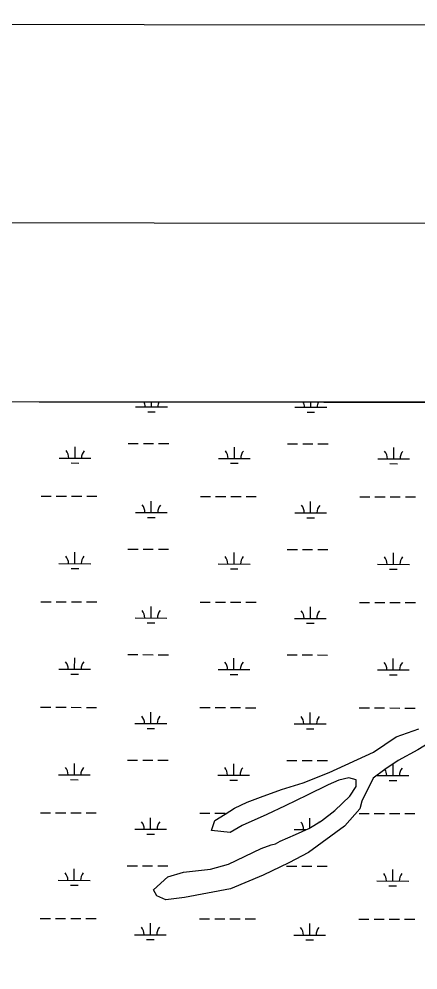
# Model space of a CAD drawing. Extents: x 3219052 to 3256913, y 800770 to 826146.
# Drawn here: x 3234853 to 3236110, y 822566 to 825563 of the extents above; entities that cross this region are included whole.
import ezdxf

# ---------------------------------------------------------------- set-up
doc = ezdxf.new("R2010")
doc.units = 0
for name, color, linetype in [('G-ANNO-NPLT', 7, 'Continuous'), ('V-ANNO-SYMB', 7, 'Continuous'), ('V-GRID-FRAM', 7, 'Continuous'), ('V-SITE-VEGE', 7, 'Continuous'), ('V-WETL-SWMP', 7, 'Continuous')]:
    doc.layers.add(name, color=color, linetype=linetype)

msp = doc.modelspace()

# ---------------------------------------------------------------- linework, layer by layer
at = {"layer": 'G-ANNO-NPLT'}
msp.add_lwpolyline([(3219635.1, 801396), (3256301.7, 801353.3), (3256329.8, 825519.9), (3219663.2, 825562.6)], close=True, dxfattribs=at)
at = {"layer": 'V-ANNO-SYMB'}
msp.add_lwpolyline([(3222385.9, 802017.8), (3255469.1, 801979.3), (3255495.8, 824895.9), (3222412.6, 824934.4), (3222385.9, 802017.8)], dxfattribs=at)
at = {"layer": 'V-GRID-FRAM'}
msp.add_lwpolyline([(3223248.6, 824370.1), (3254658.5, 824333.6), (3254645.2, 806146.9), (3223219.5, 806183.5), (3223248.6, 824370.1)], dxfattribs=at)
at = {"layer": 'V-SITE-VEGE'}
for p, q in [((3236906.3, 824354.2), (3232824.3, 824359)), ((3236040.7, 823300.9), (3236112.3, 823325.9)), ((3235969.6, 823252.4), (3236040.7, 823300.9)), ((3236160.5, 823290.7), (3236109.6, 823259.4)), ((3235830.2, 823187.9), (3235969.6, 823252.4)), ((3236109.6, 823259.4), (3236046.7, 823225.7)), ((3236046.7, 823225.7), (3236004.9, 823197.8)), ((3235747.9, 823155.9), (3235830.2, 823187.9)), ((3236004.9, 823197.8), (3235968.9, 823169.8)), ((3235859.8, 823163.9), (3235826.8, 823148.7)), ((3235891.7, 823171.6), (3235859.8, 823163.9)), ((3235914.8, 823164.5), (3235891.7, 823171.6)), ((3235914.7, 823143.9), (3235914.8, 823164.5)), ((3235968.9, 823169.8), (3235932.4, 823098)), ((3235613.5, 823110.4), (3235679.3, 823135)), ((3235679.3, 823135), (3235747.9, 823155.9)), ((3235826.8, 823148.7), (3235761, 823116.6)), ((3235894.8, 823113.8), (3235914.7, 823143.9)), ((3235571.3, 823094.5), (3235613.5, 823110.4)), ((3235761, 823116.6), (3235691.5, 823082.6)), ((3235848, 823068.1), (3235894.8, 823113.8)), ((3235932.4, 823098), (3235926.5, 823073.6)), ((3235502.2, 823056.6), (3235532, 823076)), ((3235532, 823076), (3235571.3, 823094.5)), ((3235691.5, 823082.6), (3235633.2, 823055.9)), ((3235805.4, 823036), (3235848, 823068.1)), ((3235926.5, 823073.6), (3235878.9, 823020.1)), ((3235469.6, 823037.3), (3235502.2, 823056.6)), ((3235633.2, 823055.9), (3235555.4, 823021)), ((3235458.7, 823005.5), (3235469.6, 823037.3)), ((3235555.4, 823021), (3235517.4, 822998.8)), ((3235723.9, 822992.8), (3235765.7, 823012.1)), ((3235878.4, 823019.2), (3235764.6, 822936.1)), ((3235765.7, 823012.1), (3235805.4, 823036)), ((3235878.9, 823020.1), (3235878.4, 823019.2)), ((3235517.4, 822998.8), (3235458.7, 823005.5)), ((3235675.5, 822971.5), (3235723.9, 822992.8)), ((3235513, 822898.8), (3235615.9, 822948.1)), ((3235615.9, 822948.1), (3235647.4, 822960.4)), ((3235647.4, 822960.4), (3235660.2, 822963.3)), ((3235660.2, 822963.3), (3235675.5, 822971.5)), ((3235764.6, 822936.1), (3235702.6, 822903.7)), ((3235456.3, 822883.7), (3235513, 822898.8)), ((3235702.6, 822903.7), (3235621.5, 822864.6)), ((3235276, 822818.5), (3235321.6, 822859.7)), ((3235321.6, 822859.7), (3235370.4, 822874)), ((3235370.4, 822874), (3235456.3, 822883.7)), ((3235621.5, 822864.6), (3235518.5, 822821.2)), ((3235287.1, 822799.5), (3235276, 822818.5)), ((3235315.6, 822786.6), (3235287.1, 822799.5)), ((3235518.5, 822821.2), (3235373.5, 822794.3)), ((3235373.5, 822794.3), (3235315.6, 822786.6))]:
    msp.add_line(p, q, dxfattribs=at)
at = {"layer": 'V-WETL-SWMP'}
for p, q in [((3236906.3, 824354.2), (3232259.9, 824359.6)), ((3235270.1, 824340.2), (3235270.2, 824356.1)), ((3235220.1, 824340.3), (3235320.1, 824340.1)), ((3235722, 824339.3), (3235822, 824339.1)), ((3235772, 824339.2), (3235772.1, 824355.5)), ((3235258.1, 824324.8), (3235282.1, 824324.8)), ((3235760, 824323.8), (3235784, 824323.7)), ((3235029.3, 824178.9), (3235029.4, 824214.9)), ((3235196.5, 824225), (3235228.5, 824224.9)), ((3235244.5, 824224.9), (3235276.5, 824224.8)), ((3235292.5, 824224.8), (3235324.5, 824224.7)), ((3235531.2, 824177.8), (3235531.3, 824213.8)), ((3235698.4, 824223.9), (3235730.4, 824223.8)), ((3235746.4, 824223.8), (3235778.4, 824223.7)), ((3235794.4, 824223.7), (3235826.4, 824223.6)), ((3236033.1, 824176.8), (3236033.2, 824212.8)), ((3234979.3, 824179), (3235079.3, 824178.8)), ((3235481.2, 824177.9), (3235581.2, 824177.7)), ((3235983.1, 824176.9), (3236083.1, 824176.7)), ((3235017.3, 824163.5), (3235041.3, 824163.4)), ((3235519.2, 824162.4), (3235543.2, 824162.4)), ((3236021.1, 824161.4), (3236045.1, 824161.3)), ((3234922.2, 824059), (3234954.2, 824059)), ((3234970.2, 824058.9), (3235002.2, 824058.9)), ((3235018.2, 824058.8), (3235050.2, 824058.8)), ((3235066.2, 824058.7), (3235098.2, 824058.7)), ((3235424.1, 824058), (3235456.1, 824057.9)), ((3235472.1, 824057.9), (3235504.1, 824057.8)), ((3235520.1, 824057.8), (3235552.1, 824057.7)), ((3235568.1, 824057.7), (3235600.1, 824057.6)), ((3235926, 824056.9), (3235958, 824056.9)), ((3235974, 824056.8), (3236006, 824056.8)), ((3236022, 824056.7), (3236054, 824056.7)), ((3236070, 824056.6), (3236102, 824056.6)), ((3235269.4, 824007.6), (3235269.5, 824043.6)), ((3235771.3, 824006.5), (3235771.4, 824042.5)), ((3235219.4, 824007.7), (3235319.4, 824007.5)), ((3235721.3, 824006.6), (3235821.3, 824006.4)), ((3235257.4, 823992.2), (3235281.4, 823992.1)), ((3235759.3, 823991.1), (3235783.3, 823991.1)), ((3235028.6, 823846.2), (3235028.7, 823882.2)), ((3235195.8, 823892.3), (3235227.8, 823892.2)), ((3235243.8, 823892.2), (3235275.8, 823892.1)), ((3235291.8, 823892.1), (3235323.8, 823892)), ((3235530.5, 823845.2), (3235530.6, 823881.2)), ((3235697.7, 823891.2), (3235729.7, 823891.2)), ((3235745.7, 823891.1), (3235777.7, 823891.1)), ((3235793.7, 823891), (3235825.7, 823891)), ((3236032.4, 823844.1), (3236032.5, 823880.1)), ((3234978.6, 823846.3), (3235078.6, 823846.1)), ((3235016.6, 823830.8), (3235040.6, 823830.7)), ((3235480.5, 823845.3), (3235580.5, 823845)), ((3235518.5, 823829.7), (3235542.5, 823829.7)), ((3235982.4, 823844.2), (3236082.4, 823844)), ((3236020.4, 823828.7), (3236044.4, 823828.6)), ((3234921.5, 823726.4), (3234953.5, 823726.3)), ((3234969.5, 823726.3), (3235001.5, 823726.2)), ((3235017.5, 823726.2), (3235049.5, 823726.1)), ((3235065.5, 823726.1), (3235097.5, 823726)), ((3235268.7, 823674.9), (3235268.8, 823710.9)), ((3235423.4, 823725.3), (3235455.4, 823725.2)), ((3235471.4, 823725.2), (3235503.4, 823725.1)), ((3235519.4, 823725.1), (3235551.4, 823725)), ((3235567.4, 823725), (3235599.4, 823724.9)), ((3235770.6, 823673.8), (3235770.7, 823709.8)), ((3235925.3, 823724.3), (3235957.3, 823724.2)), ((3235973.3, 823724.2), (3236005.3, 823724.1)), ((3236021.3, 823724.1), (3236053.3, 823724)), ((3236069.3, 823724), (3236101.3, 823723.9)), ((3235218.7, 823675), (3235318.7, 823674.8)), ((3235720.6, 823673.9), (3235820.6, 823673.7)), ((3235256.7, 823659.5), (3235280.7, 823659.4)), ((3235758.6, 823658.4), (3235782.6, 823658.4)), ((3235027.9, 823513.5), (3235028, 823549.5)), ((3235195.1, 823559.6), (3235227.1, 823559.5)), ((3235243.1, 823559.5), (3235275.1, 823559.4)), ((3235291.1, 823559.4), (3235323.1, 823559.3)), ((3235529.8, 823512.5), (3235529.9, 823548.5)), ((3235697, 823558.6), (3235729, 823558.5)), ((3235745, 823558.5), (3235777, 823558.4)), ((3235793, 823558.4), (3235825, 823558.3)), ((3236031.7, 823511.4), (3236031.8, 823547.4)), ((3234977.9, 823513.6), (3235077.9, 823513.4)), ((3235015.9, 823498.1), (3235039.9, 823498.1)), ((3235479.8, 823512.6), (3235579.8, 823512.4)), ((3235517.8, 823497.1), (3235541.8, 823497)), ((3235981.7, 823511.5), (3236081.7, 823511.3)), ((3236019.7, 823496), (3236043.7, 823496)), ((3234920.8, 823393.7), (3234952.8, 823393.6)), ((3234968.8, 823393.6), (3235000.8, 823393.5)), ((3235016.8, 823393.5), (3235048.8, 823393.4)), ((3235064.8, 823393.4), (3235096.8, 823393.3)), ((3235268, 823342.2), (3235268.1, 823378.2)), ((3235422.7, 823392.6), (3235454.7, 823392.6)), ((3235470.7, 823392.5), (3235502.7, 823392.5)), ((3235518.7, 823392.4), (3235550.7, 823392.4)), ((3235566.7, 823392.3), (3235598.7, 823392.3)), ((3235770, 823341.2), (3235770, 823377.2)), ((3235924.6, 823391.6), (3235956.6, 823391.5)), ((3235972.6, 823391.5), (3236004.6, 823391.4)), ((3236020.6, 823391.4), (3236052.6, 823391.3)), ((3236068.6, 823391.3), (3236100.6, 823391.2)), ((3235218, 823342.3), (3235318, 823342.1)), ((3235720, 823341.3), (3235820, 823341.1)), ((3235256, 823326.8), (3235280, 823326.8)), ((3235757.9, 823325.8), (3235781.9, 823325.7)), ((3236040.7, 823300.9), (3236112.3, 823325.9)), ((3235969.6, 823252.4), (3236040.7, 823300.9)), ((3236160.5, 823290.7), (3236109.6, 823259.4)), ((3235830.2, 823187.9), (3235969.6, 823252.4)), ((3236109.6, 823259.4), (3236046.7, 823225.7)), ((3235194.4, 823226.9), (3235226.4, 823226.9)), ((3235242.4, 823226.8), (3235274.4, 823226.8)), ((3235290.4, 823226.7), (3235322.4, 823226.7)), ((3235696.3, 823225.9), (3235728.3, 823225.8)), ((3235744.3, 823225.8), (3235776.3, 823225.7)), ((3235792.3, 823225.7), (3235824.3, 823225.6)), ((3236046.7, 823225.7), (3236004.9, 823197.8)), ((3235027.2, 823180.9), (3235027.3, 823216.9)), ((3235529.1, 823179.8), (3235529.2, 823215.8)), ((3235747.9, 823155.9), (3235830.2, 823187.9)), ((3236004.9, 823197.8), (3235968.9, 823169.8)), ((3236031, 823178.8), (3236031.1, 823214.8)), ((3234977.2, 823181), (3235077.2, 823180.8)), ((3235015.2, 823165.5), (3235039.2, 823165.4)), ((3235479.1, 823179.9), (3235579.1, 823179.7)), ((3235517.1, 823164.4), (3235541.1, 823164.3)), ((3235859.8, 823163.9), (3235826.8, 823148.7)), ((3235891.7, 823171.6), (3235859.8, 823163.9)), ((3235914.8, 823164.5), (3235891.7, 823171.6)), ((3235914.7, 823143.9), (3235914.8, 823164.5)), ((3235968.9, 823169.8), (3235932.4, 823098)), ((3235981, 823178.9), (3236081, 823178.6)), ((3236019, 823163.3), (3236043, 823163.3)), ((3235613.5, 823110.4), (3235679.3, 823135)), ((3235679.3, 823135), (3235747.9, 823155.9)), ((3235826.8, 823148.7), (3235761, 823116.6)), ((3235894.8, 823113.8), (3235914.7, 823143.9)), ((3235571.3, 823094.5), (3235613.5, 823110.4)), ((3235761, 823116.6), (3235691.5, 823082.6)), ((3235848, 823068.1), (3235894.8, 823113.8)), ((3235932.4, 823098), (3235926.5, 823073.6)), ((3235502.2, 823056.6), (3235532, 823076)), ((3235532, 823076), (3235571.3, 823094.5)), ((3235691.5, 823082.6), (3235633.2, 823055.9)), ((3235805.4, 823036), (3235848, 823068.1)), ((3235926.5, 823073.6), (3235878.9, 823020.1)), ((3234920.1, 823061), (3234952.1, 823060.9)), ((3234968.1, 823060.9), (3235000.1, 823060.8)), ((3235016.1, 823060.8), (3235048.1, 823060.7)), ((3235064.1, 823060.7), (3235096.1, 823060.6)), ((3235267.3, 823009.5), (3235267.4, 823045.5)), ((3235422, 823060), (3235454, 823059.9)), ((3235469.6, 823037.3), (3235502.2, 823056.6)), ((3235470, 823059.9), (3235502, 823059.8)), ((3235633.2, 823055.9), (3235555.4, 823021)), ((3235769.3, 823014.3), (3235769.3, 823044.5)), ((3235924, 823058.9), (3235956, 823058.8)), ((3235972, 823058.8), (3236004, 823058.7)), ((3236020, 823058.7), (3236052, 823058.6)), ((3236068, 823058.6), (3236100, 823058.5)), ((3235217.3, 823009.6), (3235317.3, 823009.4)), ((3235458.7, 823005.5), (3235469.6, 823037.3)), ((3235555.4, 823021), (3235517.4, 822998.8)), ((3235719.3, 823008.6), (3235757.8, 823008.5)), ((3235723.9, 822992.8), (3235765.7, 823012.1)), ((3235878.4, 823019.2), (3235764.6, 822936.1)), ((3235765.7, 823012.1), (3235805.4, 823036)), ((3235878.9, 823020.1), (3235878.4, 823019.2)), ((3235255.3, 822994.1), (3235279.3, 822994.1)), ((3235517.4, 822998.8), (3235458.7, 823005.5)), ((3235675.5, 822971.5), (3235723.9, 822992.8)), ((3235513, 822898.8), (3235615.9, 822948.1)), ((3235615.9, 822948.1), (3235647.4, 822960.4)), ((3235647.4, 822960.4), (3235660.2, 822963.3)), ((3235660.2, 822963.3), (3235675.5, 822971.5)), ((3235764.6, 822936.1), (3235702.6, 822903.7)), ((3235193.7, 822894.3), (3235225.7, 822894.2)), ((3235241.7, 822894.2), (3235273.7, 822894.1)), ((3235289.7, 822894.1), (3235321.7, 822894)), ((3235456.3, 822883.7), (3235513, 822898.8)), ((3235702.6, 822903.7), (3235621.5, 822864.6)), ((3235695.6, 822893.2), (3235727.6, 822893.1)), ((3235743.6, 822893.1), (3235775.6, 822893)), ((3235791.6, 822893), (3235823.6, 822892.9)), ((3235026.5, 822848.2), (3235026.6, 822884.2)), ((3235276, 822818.5), (3235321.6, 822859.7)), ((3235321.6, 822859.7), (3235370.4, 822874)), ((3235370.4, 822874), (3235456.3, 822883.7)), ((3235621.5, 822864.6), (3235518.5, 822821.2)), ((3236030.3, 822846.1), (3236030.4, 822882.1)), ((3234976.5, 822848.3), (3235076.5, 822848.1)), ((3235014.5, 822832.8), (3235038.5, 822832.7)), ((3235980.4, 822846.2), (3236080.3, 822846)), ((3236018.3, 822830.7), (3236042.3, 822830.6)), ((3235287.1, 822799.5), (3235276, 822818.5)), ((3235315.6, 822786.6), (3235287.1, 822799.5)), ((3235518.5, 822821.2), (3235373.5, 822794.3)), ((3235373.5, 822794.3), (3235315.6, 822786.6)), ((3234919.4, 822728.3), (3234951.4, 822728.3)), ((3234967.4, 822728.2), (3234999.4, 822728.2)), ((3235015.4, 822728.1), (3235047.4, 822728.1)), ((3235063.4, 822728), (3235095.4, 822728)), ((3235266.6, 822676.9), (3235266.7, 822712.9)), ((3235421.3, 822727.3), (3235453.3, 822727.2)), ((3235469.3, 822727.2), (3235501.3, 822727.1)), ((3235517.3, 822727.1), (3235549.3, 822727)), ((3235565.3, 822727), (3235597.3, 822726.9)), ((3235768.6, 822675.8), (3235768.6, 822711.8)), ((3235923.3, 822726.2), (3235955.3, 822726.2)), ((3235971.3, 822726.1), (3236003.3, 822726.1)), ((3236019.3, 822726), (3236051.3, 822726)), ((3236067.3, 822725.9), (3236099.3, 822725.9)), ((3235216.6, 822677), (3235316.6, 822676.8)), ((3235254.6, 822661.5), (3235278.6, 822661.4)), ((3235718.6, 822675.9), (3235818.6, 822675.7)), ((3235756.5, 822660.4), (3235780.5, 822660.4))]:
    msp.add_line(p, q, dxfattribs=at)
for centre, start, end in [((3235214.9, 824340.8), 359.1081, 25.7749), ((3235325.4, 824340.6), 153.9055, 180.6517), ((3235716.8, 824339.8), 359.1081, 26.6232), ((3235827.3, 824339.5), 153.0559, 180.6517), ((3234974.1, 824179.5), 359.1081, 40.6518), ((3235084.6, 824179.2), 139.1081, 180.6517), ((3235476, 824178.4), 359.1081, 40.6518), ((3235586.5, 824178.2), 139.1081, 180.6517), ((3235977.9, 824177.4), 359.1081, 40.6518), ((3236088.4, 824177.1), 139.1081, 180.6517), ((3235214.2, 824008.2), 359.1081, 40.6518), ((3235324.7, 824007.9), 139.1081, 180.6517), ((3235716.1, 824007.1), 359.1081, 40.6518), ((3235826.6, 824006.9), 139.1081, 180.6517), ((3234973.4, 823846.8), 359.1081, 40.6518), ((3235083.9, 823846.6), 139.1081, 180.6517), ((3235475.3, 823845.7), 359.1081, 40.6518), ((3235585.8, 823845.5), 139.1081, 180.6517), ((3235977.2, 823844.7), 359.1081, 40.6518), ((3236087.7, 823844.5), 139.1081, 180.6517), ((3235213.5, 823675.5), 359.1081, 40.6518), ((3235324, 823675.2), 139.1081, 180.6517), ((3235715.4, 823674.4), 359.1081, 40.6518), ((3235825.9, 823674.2), 139.1081, 180.6517), ((3234972.7, 823514.1), 359.1081, 40.6518), ((3235083.2, 823513.9), 139.1081, 180.6517), ((3235474.6, 823513.1), 359.1081, 40.6518), ((3235585.1, 823512.8), 139.1081, 180.6517), ((3235976.5, 823512), 359.1081, 40.6518), ((3236087, 823511.8), 139.1081, 180.6517), ((3235212.8, 823342.8), 359.1081, 40.6518), ((3235323.3, 823342.6), 139.1081, 180.6517), ((3235714.7, 823341.8), 359.1081, 40.6518), ((3235825.2, 823341.5), 139.1081, 180.6517), ((3234972, 823181.4), 359.1081, 40.6518), ((3235082.5, 823181.2), 139.1081, 180.6517), ((3235473.9, 823180.4), 359.1081, 40.6518), ((3235584.4, 823180.2), 139.1081, 180.6517), ((3235975.8, 823179.3), 359.1081, 32.3342), ((3236086.3, 823179.1), 139.1081, 180.6517), ((3235212.1, 823010.1), 359.1081, 40.6518), ((3235322.6, 823009.9), 139.1081, 180.6517), ((3235714, 823009.1), 359.1081, 40.6518), ((3235824.5, 823008.8), 139.1081, 141.0797), ((3234971.3, 822848.8), 359.1081, 40.6518), ((3235081.8, 822848.5), 139.1081, 180.6517), ((3235975.1, 822846.7), 359.1081, 40.6518), ((3236085.6, 822846.4), 139.1081, 180.6517), ((3235211.4, 822677.5), 359.1081, 40.6518), ((3235321.9, 822677.2), 139.1081, 180.6517), ((3235713.3, 822676.4), 359.1081, 40.6518), ((3235823.8, 822676.2), 139.1081, 180.6517)]:
    msp.add_arc(centre, 35.2, start, end, dxfattribs=at)

doc.saveas('drawing.dxf')
